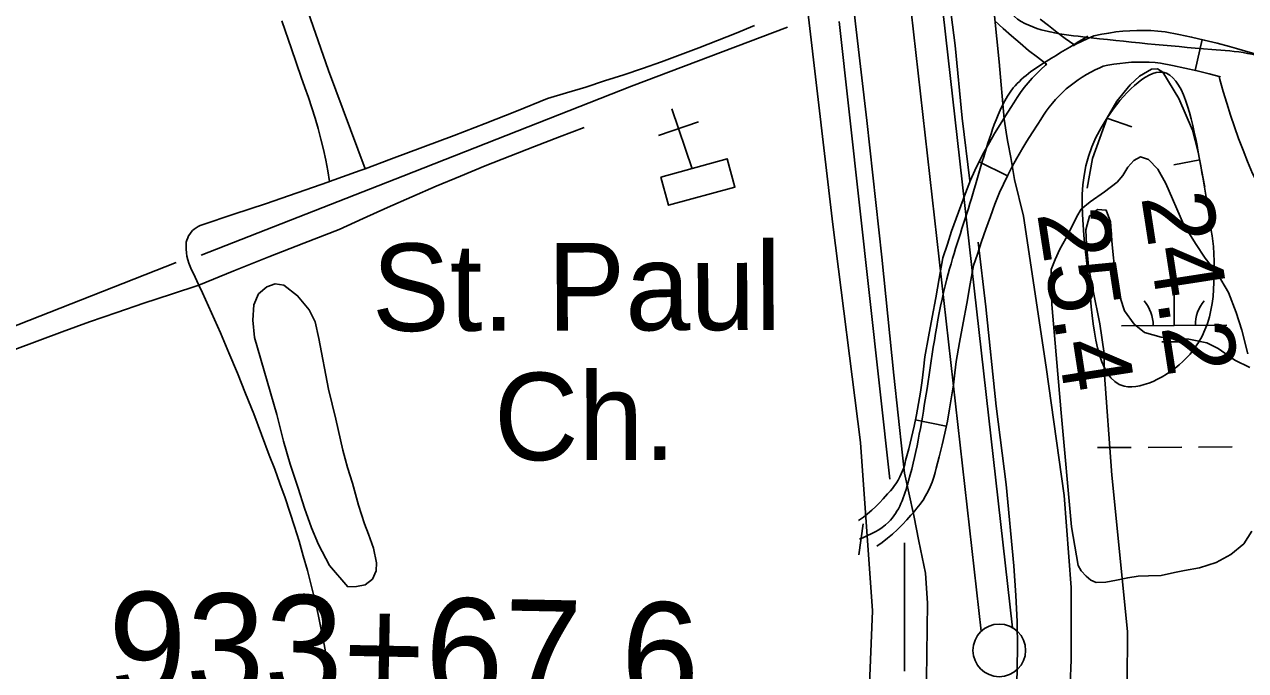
# Model space of a CAD drawing. Extents: x 3424494 to 3462436, y 522220 to 547718.
# Drawn here: x 3437171 to 3438330, y 544736 to 545349 of the extents above; entities that cross this region are included whole.
import ezdxf

# ---------------------------------------------------------------- set-up
doc = ezdxf.new("R2010")
doc.units = 0
for name, color, linetype in [('V-BLDG-OTLN', 7, 'Continuous'), ('V-BORW-LINE', 7, 'Continuous'), ('V-DTCH-CNTR', 7, 'Continuous'), ('V-FLOD-BASE', 7, 'Continuous'), ('V-LEVE-TOET', 7, 'Continuous'), ('V-RIVR-RANG', 7, 'Continuous'), ('V-ROAD-CNTR', 7, 'Continuous'), ('V-SITE-OTLN', 7, 'Continuous'), ('V-SITE-OTLN-IDEN', 7, 'Continuous'), ('V-SITE-VEGE', 7, 'Continuous'), ('V-SURV-IDEN', 7, 'Continuous'), ('V-SURV-LINE', 7, 'Continuous'), ('V-TOPO-SHOR', 7, 'Continuous'), ('V-WETL-SWMP', 7, 'Continuous')]:
    doc.layers.add(name, color=color, linetype=linetype)

msp = doc.modelspace()

# ---------------------------------------------------------------- linework, layer by layer
at = {"layer": 'V-BLDG-OTLN'}
msp.add_lwpolyline([(3437775, 545204.4), (3437837.9, 545221.7), (3437845.3, 545194.9), (3437782.4, 545177.6)], close=True, dxfattribs=at)
at = {"layer": 'V-BORW-LINE'}
for p, q in [((3438198.5, 545260.3), (3438222.1, 545251.9)), ((3438286.6, 545220.6), (3438262, 545216))]:
    msp.add_line(p, q, dxfattribs=at)
for points in [[(3438291, 545196.4), (3438285.2, 545227.9), (3438279.7, 545248.7), (3438266.9, 545279), (3438251.5, 545303.8), (3438246.4, 545307.1), (3438240.8, 545306.7), (3438229.4, 545300.2), (3438220.4, 545291.8), (3438207.9, 545276.2), (3438198.6, 545260.5), (3438184.7, 545221.9), (3438179.6, 545193.8)], [(3438291.3, 545195.1), (3438291, 545196.4)]]:
    msp.add_lwpolyline(points, dxfattribs=at)
msp.add_spline([(3438299.7, 545138.4), (3438285.2, 545227.9), (3438251.5, 545303.8), (3438198.6, 545260.5), (3438181.2, 545105.6), (3438215, 545006), (3438277.4, 545036.4), (3438299.7, 545138.4)], degree=3, dxfattribs=at)
at = {"layer": 'V-DTCH-CNTR'}
for points in [[(3437494.3, 545212.3), (3437459.7, 545305.3), (3437420.6, 545417.4), (3437363.2, 545574.8), (3437292.2, 545764.6), (3437265.6, 545832.5)], [(3437336.5, 545101.8), (3437331.1, 545113.5), (3437329.5, 545116.4), (3437328.1, 545119.5), (3437326.9, 545122.6), (3437325.9, 545125.9), (3437325.2, 545129.2), (3437324.7, 545132.5), (3437324.4, 545135.8), (3437324.4, 545139.2), (3437324.6, 545142.6), (3437325.1, 545144.6), (3437325.9, 545146.6), (3437326.8, 545148.5), (3437327.9, 545150.3), (3437329.2, 545152), (3437330.6, 545153.6), (3437332.2, 545155), (3437333.9, 545156.3), (3437335.7, 545157.4), (3437337.7, 545158.3), (3437339.7, 545159.1), (3437369.8, 545169), (3437399.9, 545179.1), (3437429.9, 545189.4), (3437459.8, 545199.9), (3437460.4, 545200.1), (3437489.7, 545210.6), (3437494.3, 545212.3), (3437519.5, 545221.5), (3437549.2, 545232.6), (3437578.8, 545243.8), (3437608.4, 545255.3), (3437637.9, 545267), (3437667.3, 545278.9), (3437685.5, 545284.2), (3437703.7, 545289.7), (3437721.7, 545295.5), (3437739.8, 545301.4), (3437757.7, 545307.5), (3437775.6, 545313.8), (3437793.4, 545320.3), (3437811.1, 545327), (3437828.8, 545333.9), (3437846.4, 545341), (3437863.9, 545348.3)], [(3437460.4, 545200.1), (3437458.8, 545210.2), (3437456.9, 545220.3), (3437454.7, 545230.4), (3437452.4, 545240.4), (3437449.8, 545250.3), (3437447, 545260.2), (3437443.9, 545270), (3437440.7, 545279.8), (3437437.2, 545289.4), (3437433.6, 545299), (3437424.6, 545325.9), (3437415.4, 545352.7)], [(3437336.5, 545101.8), (3437369.7, 545115.3), (3437402.9, 545128.6), (3437436.2, 545141.7), (3437469.6, 545154.6), (3437492.5, 545165.1), (3437515.5, 545175.5), (3437538.6, 545185.6), (3437561.7, 545195.6), (3437585, 545205.3), (3437608.3, 545214.9), (3437631.7, 545224.3), (3437655.1, 545233.5), (3437678.7, 545242.5), (3437702.3, 545251.3)], [(3436587.1, 544818.7), (3436651.7, 544844.7), (3436716.4, 544870.4), (3436781.1, 544896), (3436845.9, 544921.4), (3436936.1, 544955.7), (3437026.3, 544989.9), (3437116.5, 545023.9), (3437206.9, 545057.6), (3437232.7, 545066.9), (3437258.5, 545076), (3437284.4, 545084.8), (3437310.5, 545093.4), (3437336.5, 545101.8)], [(3437460.4, 544732.6), (3437458.1, 544746.8), (3437455.5, 544761), (3437452.7, 544775.2), (3437449.7, 544789.2), (3437446.5, 544803.3), (3437443.1, 544817.3), (3437439.5, 544831.2), (3437435.6, 544845.1), (3437431.6, 544859), (3437427.4, 544872.7), (3437422.9, 544886.4), (3437418.3, 544900.1), (3437413.5, 544913.7), (3437408.5, 544927.2), (3437403.2, 544940.6), (3437396, 544960.1), (3437388.6, 544979.6), (3437380.9, 544998.9), (3437373.1, 545018.2), (3437365.1, 545037.5), (3437356.9, 545056.6), (3437348.5, 545075.6), (3437339.9, 545094.6), (3437336.5, 545101.8)]]:
    msp.add_lwpolyline(points, dxfattribs=at)
at = {"layer": 'V-FLOD-BASE'}
for points in [[(3438040, 545442.4), (3438054.5, 545329.1), (3438061.2, 545260.3), (3438068.4, 545200.9)], [(3438076.2, 545142.7), (3438083.5, 545081.1), (3438093.5, 544986.9), (3438102.8, 544912.7), (3438110, 544835.4), (3438112.1, 544807.2), (3438113.2, 544782.6), (3438113.5, 544757.3), (3438112.3, 544687.9)]]:
    msp.add_lwpolyline(points, dxfattribs=at)
at = {"layer": 'V-LEVE-TOET'}
for points in [[(3437906.3, 545835.4), (3437912.5, 545777.7), (3437919.6, 545700.5), (3437921.2, 545672.8), (3437921.5, 545665.8), (3437923.8, 545642), (3437930.6, 545611.2), (3437939.8, 545553.8), (3437950.2, 545435.3), (3437959.8, 545349.6), (3437970.6, 545258), (3437984.9, 545128.2), (3437996.2, 545016.5), (3438004.3, 544940.6), (3438006.2, 544923.4), (3438010.4, 544904.7), (3438015.1, 544883.4), (3438020.1, 544859), (3438026.3, 544828.6), (3438028.1, 544800.2), (3438027, 544704)], [(3438054.3, 545836), (3438055.4, 545827.4), (3438074.5, 545644.8), (3438080.8, 545583.1), (3438082.7, 545540.3), (3438085.6, 545472), (3438090.1, 545423.7), (3438090.1, 545397), (3438090.2, 545382.8), (3438090.5, 545375.2), (3438091.8, 545357.2), (3438096.3, 545313.7), (3438100.9, 545259.4), (3438103.4, 545242.8), (3438104.4, 545237.5), (3438107.4, 545223), (3438110.7, 545202.1), (3438119.4, 545167.1), (3438140.7, 545024), (3438157.9, 544902.1), (3438164.5, 544814.9), (3438164.4, 544746.4), (3438160.9, 544652.8)]]:
    msp.add_lwpolyline(points, dxfattribs=at)
at = {"layer": 'V-ROAD-CNTR'}
for p, q in [((3438288.8, 545334.8), (3438282.1, 545305.5)), ((3438077.1, 545218.7), (3438104.1, 545205.4)), ((3438016.6, 544974), (3438046, 544968)), ((3437962.9, 544845.8), (3437967.2, 544875.5))]:
    msp.add_line(p, q, dxfattribs=at)
for points in [[(3437857.8, 545838.4), (3437892.6, 545547.7), (3437938.2, 545159.2), (3437964.7, 544952.5), (3437976, 544792.9), (3437969.2, 544630.2), (3437963.9, 544485.3), (3437979.7, 544339.6), (3438022.4, 544122.5), (3438085.1, 543828.8), (3438101.9, 543762.2), (3438116.1, 543710.9), (3438143.5, 543642.1), (3438173.7, 543575.3), (3438251, 543447.6), (3438348.6, 543287), (3438420.9, 543170.8), (3438482.6, 543068.5), (3438531.5, 542958.1)], [(3438092.1, 545352.5), (3438099.9, 545345.3), (3438107.9, 545338.2), (3438116, 545331.3), (3438124.2, 545324.5), (3438132.6, 545318), (3438141.2, 545311.6), (3438141.3, 545311.5)], [(3438135.2, 545354.3), (3438143, 545348), (3438150.9, 545341.8), (3438158.9, 545335.8), (3438167, 545330), (3438167.6, 545329.6)], [(3438166.3, 545328.9), (3438169.1, 545330.4), (3438174.3, 545333.1), (3438179.6, 545335.5), (3438186.1, 545338.2), (3438193.7, 545339.9), (3438200.3, 545341), (3438206.9, 545342), (3438213.5, 545342.7), (3438220.1, 545343.2), (3438226.8, 545343.4), (3438233.5, 545343.5), (3438240.1, 545343.3), (3438246.8, 545342.8), (3438253.8, 545342.1), (3438266.6, 545339.6), (3438278.8, 545337.1), (3438290.9, 545334.3), (3438303, 545331.3), (3438315, 545328.1), (3438321.5, 545326.3), (3438327, 545324.8), (3438338.9, 545321.2)], [(3437980.2, 544854.1), (3437985.2, 544857.6), (3437990.2, 544861.6), (3437995.1, 544865.7), (3437999.8, 544870), (3438004.4, 544874.6), (3438008.7, 544879.3), (3438012.4, 544883.6), (3438015.1, 544886.5), (3438018.2, 544890.1), (3438021.2, 544893.9), (3438022.7, 544896.2), (3438023.9, 544897.9), (3438026.4, 544902), (3438028.7, 544906.2), (3438030.8, 544910.5), (3438032.6, 544915), (3438034.2, 544919.5), (3438035.5, 544924.1), (3438036.4, 544928.2), (3438039.3, 544939), (3438042.1, 544950.2), (3438044.7, 544961.5), (3438047, 544972.9), (3438049.1, 544984.3), (3438051, 544995.7), (3438052.7, 545007.2), (3438054.2, 545018.7), (3438055.3, 545029.5), (3438058.7, 545047.4), (3438062.1, 545065.9), (3438065.5, 545084.4), (3438068.8, 545102.9), (3438071.9, 545120.4), (3438075.5, 545131.3), (3438079.5, 545143.2), (3438083.6, 545155), (3438087.9, 545166.8), (3438092.2, 545178.5), (3438096.5, 545189.7), (3438100.3, 545197.7), (3438104.4, 545206), (3438108.6, 545214.3), (3438113.1, 545222.4), (3438117.4, 545230), (3438117.7, 545230.4), (3438122.5, 545238.4), (3438127.4, 545246.2), (3438132.9, 545254.4), (3438135.6, 545259.1), (3438138.2, 545263.1), (3438140.9, 545267), (3438143.7, 545270.7), (3438146.7, 545274.4), (3438149.8, 545278), (3438153, 545281.4), (3438156.4, 545284.7), (3438159.9, 545287.9), (3438163.5, 545290.9), (3438167.3, 545293.8), (3438171.1, 545296.6), (3438175, 545299.2), (3438179.1, 545301.6), (3438183.2, 545303.9), (3438187.4, 545306.1), (3438191.7, 545308.1), (3438195, 545309.5), (3438199.4, 545310.4), (3438205, 545311.4), (3438210.6, 545312.2), (3438216.2, 545312.8), (3438221.8, 545313.2), (3438227.4, 545313.4), (3438233.1, 545313.4), (3438238.7, 545313.3), (3438244.3, 545312.9), (3438249.5, 545312.4), (3438260.7, 545310.2), (3438272.3, 545307.8), (3438284, 545305.1), (3438295.6, 545302.2), (3438306.3, 545299.4)], [(3437962.8, 544878.5), (3437967.3, 544881.7), (3437971.3, 544884.9), (3437975.3, 544888.2), (3437979.1, 544891.7), (3437982.7, 544895.4), (3437986.2, 544899.2), (3437990.1, 544903.7), (3437992.9, 544906.6), (3437995, 544909), (3437996.9, 544911.6), (3437998, 544913.2), (3437998.7, 544914.2), (3438000.4, 544916.9), (3438001.9, 544919.8), (3438003.3, 544922.7), (3438004.5, 544925.6), (3438005.6, 544928.6), (3438006.5, 544931.7), (3438007.3, 544935.4), (3438010.3, 544946.5), (3438012.9, 544957.2), (3438015.4, 544967.9), (3438017.6, 544978.7), (3438019.6, 544989.5), (3438021.4, 545000.4), (3438023, 545011.3), (3438024.4, 545022.2), (3438025.6, 545033.9), (3438029.2, 545052.9), (3438032.6, 545071.3), (3438036, 545089.7), (3438039.3, 545108.1), (3438042.7, 545127.7), (3438047, 545140.8), (3438051.1, 545153), (3438055.4, 545165), (3438059.7, 545177.1), (3438064.2, 545189), (3438068.9, 545201.4), (3438073.2, 545210.7), (3438077.6, 545219.6), (3438082.1, 545228.4), (3438086.9, 545237.1), (3438091.4, 545245), (3438091.8, 545245.7), (3438097, 545254.1), (3438102.3, 545262.5), (3438107.4, 545270.3), (3438110, 545274.7), (3438113.2, 545279.7), (3438116.5, 545284.5), (3438120, 545289.2), (3438123.7, 545293.8), (3438127.6, 545298.2), (3438131.6, 545302.4), (3438135.8, 545306.5), (3438140.2, 545310.5), (3438141.5, 545311.6)], [(3438305, 545299.8), (3438305.8, 545296.9), (3438308.9, 545285.6), (3438312.3, 545274.3), (3438315.8, 545263.1), (3438319.6, 545252), (3438323.5, 545240.9), (3438327.7, 545229.9), (3438332, 545219), (3438336.8, 545207.7), (3438351.7, 545178.9), (3438366.7, 545150.7), (3438381.9, 545122.7), (3438397.3, 545094.8)]]:
    msp.add_lwpolyline(points, dxfattribs=at)
for points in [[(3437870.3, 545696.7), (3437886.9, 545695.5), (3437903.3, 545686.9), (3437935, 545657.1), (3437965.8, 545607.3), (3437997.1, 545555.7), (3438025.8, 545508.2), (3438077.2, 545420.1), (3438110.6, 545356.7), (3438175.6, 545337.4), (3438298, 545325.5), (3438361.7, 545310.4), (3438401, 545243.9), (3438421.1, 545196.4), (3438451, 545140)], [(3438180.4, 545338), (3438145.8, 545317.1), (3438109.6, 545288.9), (3438091.6, 545254.1), (3438069.9, 545184), (3438046.6, 545107.7), (3438027.7, 545003.9), (3438010.2, 544916.2), (3437991.1, 544876.8), (3437963.6, 544860.8)]]:
    msp.add_spline(points, degree=3, dxfattribs=at)
at = {"layer": 'V-SITE-OTLN'}
for p, q in [((3437804.7, 545212.3), (3437785.5, 545269.1)), ((3437810.8, 545256.6), (3437772.9, 545243.8))]:
    msp.add_line(p, q, dxfattribs=at)
at = {"layer": 'V-SITE-VEGE'}
msp.add_lwpolyline([(3438217.4, 544714.4), (3438218, 544759.9), (3438218, 544773.2), (3438203.3, 544921.6), (3438195.9, 545020.7), (3438195.8, 545036.9), (3438191.9, 545065.1), (3438185.2, 545098.1), (3438181, 545119.5), (3438179.1, 545140.4), (3438178.6, 545154.4), (3438182, 545167.4), (3438189.7, 545173.5), (3438197.8, 545172.8), (3438202, 545161.8), (3438203.6, 545140), (3438206.4, 545112.1), (3438211.3, 545089.2), (3438215.3, 545077.3), (3438224.2, 545064.9), (3438234.3, 545056.8), (3438250.1, 545052.6), (3438262.8, 545051.5), (3438276.3, 545050.5), (3438293.2, 545047.2), (3438304.1, 545041.6), (3438320, 545030.7), (3438334.1, 545023.7)], dxfattribs=at)
msp.add_lwpolyline([(3437478, 544815.7), (3437460.6, 544835.7), (3437450.1, 544855.7), (3437443.3, 544871.7), (3437436.8, 544890.3), (3437430.8, 544909.3), (3437423.3, 544931.8), (3437416.8, 544953.9), (3437410.5, 544979.2), (3437389.3, 545052.1), (3437387.7, 545068.7), (3437388.6, 545083.1), (3437393.2, 545093.5), (3437400.9, 545100.2), (3437408.8, 545103.2), (3437417.3, 545101.8), (3437430.3, 545091.8), (3437441.2, 545078.5), (3437446.8, 545066.9), (3437450.5, 545051.3), (3437459.7, 545003.1), (3437466.4, 544974.7), (3437473.1, 544945.1), (3437477.6, 544928.8), (3437482.2, 544914), (3437488.2, 544893.1), (3437493.8, 544875.2), (3437497.5, 544865.6), (3437502.4, 544852.3), (3437505.1, 544838.4), (3437504.9, 544830.7), (3437501.4, 544823), (3437494.3, 544817.5), (3437486.1, 544816)], close=True, dxfattribs=at)
at = {"layer": 'V-SURV-LINE'}
for points in [[(3438079.1, 544773.5), (3437990.5, 545558.2)], [(3438079.1, 544773.5), (3437990.5, 545558.2)], [(3438020.3, 545561.6), (3438108.9, 544776.8)], [(3438020.3, 545561.6), (3438108.9, 544776.8)]]:
    msp.add_lwpolyline(points, dxfattribs=at)
msp.add_circle((3438096.3, 544755.3), 25, dxfattribs=at)
at = {"layer": 'V-TOPO-SHOR'}
msp.add_line((3437944.2, 545352), (3437992.3, 544917.7), dxfattribs=at)
for points in [[(3437895.2, 545346.6), (3437747.2, 545290.7), (3437530, 545205.2), (3437338.7, 545130.4)], [(3437314.9, 545123.4), (3436944.1, 544977.4), (3436590.3, 544837)], [(3438006.4, 544857.3), (3438006.2, 544735.5)]]:
    msp.add_lwpolyline(points, dxfattribs=at)
at = {"layer": 'V-WETL-SWMP'}
for p, q in [((3438262.4, 545063.5), (3438262.3, 545099.5)), ((3438212.4, 545063.3), (3438312.4, 545063.7)), ((3438250.5, 545048), (3438274.5, 545048.1)), ((3438189.5, 544947.7), (3438221.5, 544947.9)), ((3438237.5, 544947.9), (3438269.5, 544948.1)), ((3438285.5, 544948.1), (3438317.5, 544948.3))]:
    msp.add_line(p, q, dxfattribs=at)
msp.add_lwpolyline([(3438336, 544868.4), (3438328.5, 544856.4), (3438316.2, 544846.2), (3438302.3, 544838.8), (3438286.4, 544833.6), (3438272.2, 544831.1), (3438262.7, 544829.3), (3438250, 544826.4), (3438238.1, 544826), (3438228, 544825.7), (3438218.2, 544824.2), (3438207.7, 544822), (3438197.4, 544820), (3438188.2, 544819.6), (3438183.1, 544821.8), (3438178.7, 544825.6), (3438174, 544830.6), (3438171.3, 544835.8), (3438164.8, 544872.5), (3438155.1, 544980.8), (3438146.1, 545083.4), (3438145.2, 545106.3), (3438145.6, 545116.6), (3438149.3, 545126), (3438153.8, 545135.8), (3438159.5, 545146.1), (3438165.4, 545157.9), (3438169.8, 545166.8), (3438174.1, 545173.8), (3438182.6, 545180.8), (3438196.2, 545190.2), (3438208.1, 545199.6), (3438213.5, 545205.9), (3438218.3, 545213.8), (3438224, 545220.1), (3438230.4, 545223.5), (3438238, 545220.9), (3438246.8, 545211.9), (3438254.3, 545198.1), (3438271.3, 545159.7), (3438282.5, 545141.2), (3438291.7, 545127.4), (3438303.3, 545112.4), (3438313.9, 545094.7), (3438321.3, 545075.7), (3438326.4, 545059), (3438332.3, 545036.5)], dxfattribs=at)
for centre, start, end in [((3438207.2, 545063.7), 359.4865, 41.0302), ((3438317.7, 545064.2), 139.4865, 181.0302)]:
    msp.add_arc(centre, 35.2, start, end, dxfattribs=at)

# ---------------------------------------------------------------- texts
at = {"layer": 'V-RIVR-RANG'}
for s, p in [('24.2', (3438230.9, 545185.5)), ('25.4', (3438132.1, 545170))]:
    msp.add_text(s, height=67, rotation=278.7783, dxfattribs=at).set_placement(p)
at = {"layer": 'V-SITE-OTLN-IDEN'}
for s, p in [('St. Paul', (3437500.8, 545058.2)), ('Ch.', (3437616.8, 544935.6))]:
    msp.add_text(s, height=83, rotation=0.1677, dxfattribs=at).set_placement(p)
at = {"layer": 'V-SURV-IDEN'}
msp.add_text('933+67.6', height=100, rotation=358.8586, dxfattribs=at).set_placement((3437249.3, 544711.5))

doc.saveas('drawing.dxf')
